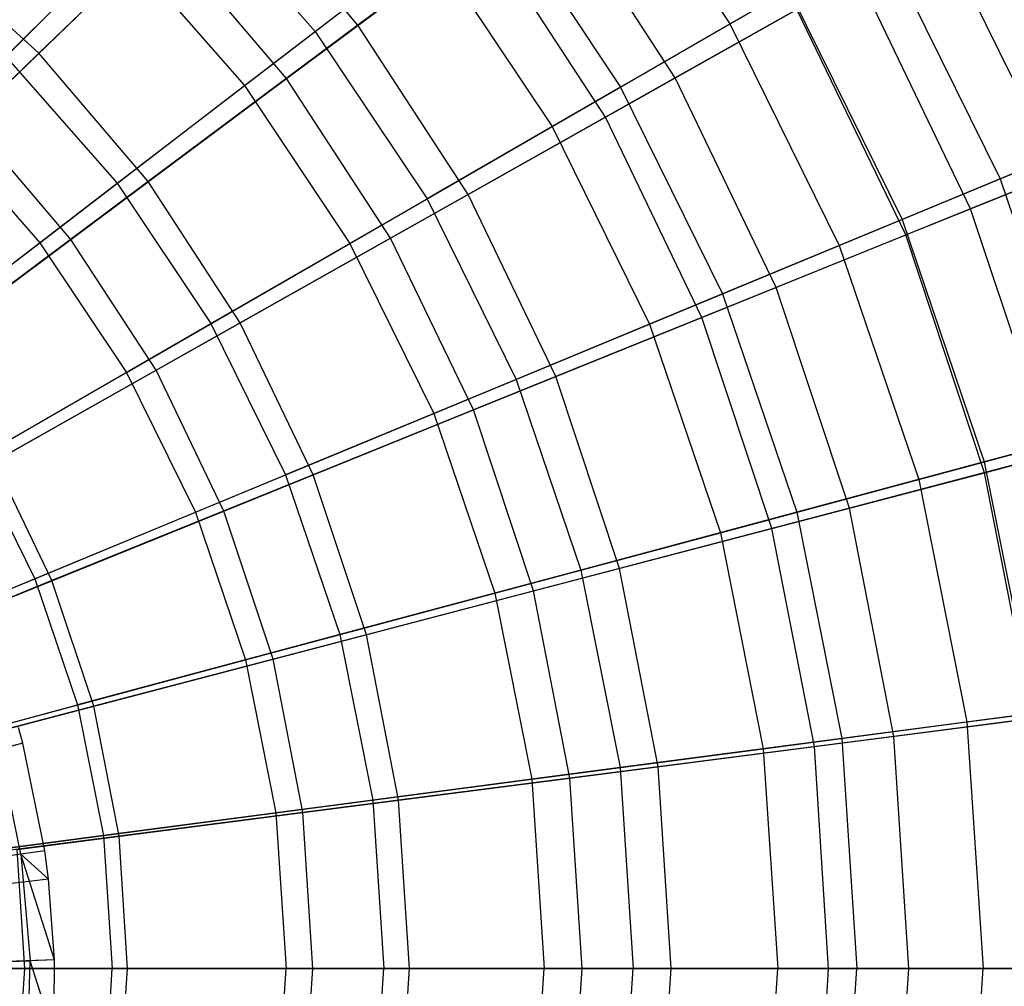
# Model space of a CAD drawing. Extents: x 0.2 to 40.1, y -6.7 to 6.7.
# Tile 289 of 516: x 25.1 to 26, y -3.4 to -2.5. Entities that reach past the tile are written whole.
import ezdxf

# ---------------------------------------------------------------- set-up
doc = ezdxf.new("R2010")
doc.units = 0
doc.header["$MEASUREMENT"] = 0
doc.layers.get('0').update_dxf_attribs({"color": 13, "linetype": 'CONTINUOUS'})

# ---------------------------------------------------------------- blocks, each defined once
blk = doc.blocks.new('SNOWBALL_XIV_PM3_STL')
at = {"color": 0}
for p, q in [((25.61366, -2.34614, 8.49118), (25.74021, -2.53553, 8.49118)), ((25.61366, -2.34614, 8.49118), (25.74021, -2.53553, 8.49118)), ((25.27656, -2.39475, 11.7578), (25.10324, -2.5626, 11.92325)), ((25.27656, -2.39475, 11.7578), (25.10324, -2.5626, 11.92325)), ((25.39733, -2.53661, 11.7578), (25.27656, -2.39475, 11.7578)), ((25.39733, -2.53661, 11.7578), (25.27656, -2.39475, 11.7578)), ((25.07287, -2.56548, 11.81879), (25.23546, -2.40289, 11.64174)), ((25.07287, -2.56548, 11.81879), (25.23546, -2.40289, 11.64174)), ((25.23546, -2.40289, 11.64174), (25.35784, -2.54244, 11.64174)), ((25.23546, -2.40289, 11.64174), (25.35784, -2.54244, 11.64174)), ((25.57283, -2.40563, 11.5638), (25.39733, -2.53661, 11.7578)), ((25.57283, -2.40563, 11.5638), (25.39733, -2.53661, 11.7578)), ((25.68977, -2.58529, 11.5638), (25.57283, -2.40563, 11.5638)), ((25.68977, -2.58529, 11.5638), (25.57283, -2.40563, 11.5638)), ((25.35784, -2.54244, 11.64174), (25.52132, -2.41699, 11.43739)), ((25.35784, -2.54244, 11.64174), (25.52132, -2.41699, 11.43739)), ((25.52132, -2.41699, 11.43739), (25.63941, -2.59373, 11.43739)), ((25.52132, -2.41699, 11.43739), (25.63941, -2.59373, 11.43739)), ((25.92353, -2.42969, 10.95997), (26.03652, -2.65882, 10.95997)), ((25.92353, -2.42969, 10.95997), (26.03652, -2.65882, 10.95997)), ((25.33155, -2.58571, 7.97302), (25.51362, -2.44982, 8.15734)), ((25.33155, -2.58571, 7.97302), (25.51362, -2.44982, 8.15734)), ((25.6254, -2.62155, 8.15734), (25.51362, -2.44982, 8.15734)), ((25.6254, -2.62155, 8.15734), (25.51362, -2.44982, 8.15734)), ((25.10324, -2.5626, 11.92325), (24.9882, -2.45814, 11.92325)), ((25.10324, -2.5626, 11.92325), (24.9882, -2.45814, 11.92325)), ((25.03928, -2.62454, 7.81819), (25.2176, -2.45185, 7.97302)), ((25.03928, -2.62454, 7.81819), (25.2176, -2.45185, 7.97302)), ((25.33155, -2.58571, 7.97302), (25.2176, -2.45185, 7.97302)), ((25.33155, -2.58571, 7.97302), (25.2176, -2.45185, 7.97302)), ((25.74021, -2.53553, 8.49118), (25.87912, -2.45533, 8.73303)), ((25.74021, -2.53553, 8.49118), (25.87912, -2.45533, 8.73303)), ((25.87912, -2.45533, 8.73303), (25.98914, -2.67844, 8.73303)), ((25.87912, -2.45533, 8.73303), (25.98914, -2.67844, 8.73303)), ((25.00923, -2.62912, 7.91029), (25.17741, -2.46094, 8.07657)), ((25.00923, -2.62912, 7.91029), (25.17741, -2.46094, 8.07657)), ((25.17741, -2.46094, 8.07657), (25.29271, -2.59241, 8.07657)), ((25.17741, -2.46094, 8.07657), (25.29271, -2.59241, 8.07657)), ((25.29271, -2.59241, 8.07657), (25.46348, -2.46138, 8.27121)), ((25.29271, -2.59241, 8.07657), (25.46348, -2.46138, 8.27121)), ((25.46348, -2.46138, 8.27121), (25.57627, -2.63018, 8.27121)), ((25.46348, -2.46138, 8.27121), (25.57627, -2.63018, 8.27121)), ((25.85822, -2.49042, 11.34422), (25.68977, -2.58529, 11.5638)), ((25.85822, -2.49042, 11.34422), (25.68977, -2.58529, 11.5638)), ((25.96198, -2.70588, 11.34422), (25.85822, -2.49042, 11.34422)), ((25.96198, -2.70588, 11.34422), (25.85822, -2.49042, 11.34422)), ((25.79441, -2.50424, 11.20895), (25.63941, -2.59373, 11.43739)), ((25.79441, -2.50424, 11.20895), (25.63941, -2.59373, 11.43739)), ((25.79441, -2.50424, 11.20895), (25.89877, -2.71587, 11.20895)), ((25.79441, -2.50424, 11.20895), (25.89877, -2.71587, 11.20895)), ((25.6254, -2.62155, 8.15734), (25.80198, -2.5221, 8.36834)), ((25.6254, -2.62155, 8.15734), (25.80198, -2.5221, 8.36834)), ((25.90215, -2.7301, 8.36834), (25.80198, -2.5221, 8.36834)), ((25.90215, -2.7301, 8.36834), (25.80198, -2.5221, 8.36834)), ((25.39733, -2.53661, 11.7578), (25.20396, -2.68092, 11.92325)), ((25.39733, -2.53661, 11.7578), (25.20396, -2.68092, 11.92325)), ((25.49897, -2.69275, 11.7578), (25.39733, -2.53661, 11.7578)), ((25.49897, -2.69275, 11.7578), (25.39733, -2.53661, 11.7578)), ((25.57627, -2.63018, 8.27121), (25.74021, -2.53553, 8.49118)), ((25.57627, -2.63018, 8.27121), (25.74021, -2.53553, 8.49118)), ((25.74021, -2.53553, 8.49118), (25.84096, -2.73982, 8.49118)), ((25.74021, -2.53553, 8.49118), (25.84096, -2.73982, 8.49118)), ((25.17542, -2.68241, 11.81879), (25.35784, -2.54244, 11.64174)), ((25.17542, -2.68241, 11.81879), (25.35784, -2.54244, 11.64174)), ((25.35784, -2.54244, 11.64174), (25.46095, -2.69676, 11.64174)), ((25.35784, -2.54244, 11.64174), (25.46095, -2.69676, 11.64174)), ((25.10324, -2.5626, 11.92325), (24.91655, -2.7434, 12.05759)), ((25.10324, -2.5626, 11.92325), (24.91655, -2.7434, 12.05759)), ((25.07287, -2.56548, 11.81879), (25.17542, -2.68241, 11.81879)), ((25.07287, -2.56548, 11.81879), (25.17542, -2.68241, 11.81879)), ((25.20396, -2.68092, 11.92325), (25.10324, -2.5626, 11.92325)), ((25.20396, -2.68092, 11.92325), (25.10324, -2.5626, 11.92325)), ((25.13261, -2.73418, 7.81819), (25.33155, -2.58571, 7.97302)), ((25.13261, -2.73418, 7.81819), (25.33155, -2.58571, 7.97302)), ((25.42745, -2.73303, 7.97302), (25.33155, -2.58571, 7.97302)), ((25.42745, -2.73303, 7.97302), (25.33155, -2.58571, 7.97302)), ((25.68977, -2.58529, 11.5638), (25.49897, -2.69275, 11.7578)), ((25.68977, -2.58529, 11.5638), (25.49897, -2.69275, 11.7578)), ((25.78278, -2.77843, 11.5638), (25.68977, -2.58529, 11.5638)), ((25.78278, -2.77843, 11.5638), (25.68977, -2.58529, 11.5638)), ((25.10402, -2.7372, 7.91029), (25.29271, -2.59241, 8.07657)), ((25.10402, -2.7372, 7.91029), (25.29271, -2.59241, 8.07657)), ((25.29271, -2.59241, 8.07657), (25.38986, -2.73781, 8.07657)), ((25.29271, -2.59241, 8.07657), (25.38986, -2.73781, 8.07657)), ((25.63941, -2.59373, 11.43739), (25.46095, -2.69676, 11.64174)), ((25.63941, -2.59373, 11.43739), (25.46095, -2.69676, 11.64174)), ((25.63941, -2.59373, 11.43739), (25.73342, -2.78436, 11.43739)), ((25.63941, -2.59373, 11.43739), (25.73342, -2.78436, 11.43739)), ((25.42745, -2.73303, 7.97302), (25.6254, -2.62155, 8.15734)), ((25.42745, -2.73303, 7.97302), (25.6254, -2.62155, 8.15734)), ((25.7143, -2.80616, 8.15734), (25.6254, -2.62155, 8.15734)), ((25.7143, -2.80616, 8.15734), (25.6254, -2.62155, 8.15734)), ((25.00923, -2.62912, 7.91029), (25.10402, -2.7372, 7.91029)), ((25.00923, -2.62912, 7.91029), (25.10402, -2.7372, 7.91029)), ((25.13261, -2.73418, 7.81819), (25.03928, -2.62454, 7.81819)), ((25.13261, -2.73418, 7.81819), (25.03928, -2.62454, 7.81819)), ((25.38986, -2.73781, 8.07657), (25.57627, -2.63018, 8.27121)), ((25.38986, -2.73781, 8.07657), (25.57627, -2.63018, 8.27121)), ((25.57627, -2.63018, 8.27121), (25.66607, -2.81227, 8.27121)), ((25.57627, -2.63018, 8.27121), (25.66607, -2.81227, 8.27121)), ((25.98914, -2.67844, 8.73303), (26.10831, -2.62908, 8.99299)), ((25.98914, -2.67844, 8.73303), (26.10831, -2.62908, 8.99299)), ((26.11464, -2.64408, 11.10242), (25.96198, -2.70588, 11.34422)), ((26.11464, -2.64408, 11.10242), (25.96198, -2.70588, 11.34422)), ((26.03652, -2.65882, 10.95997), (25.89877, -2.71587, 11.20895)), ((26.03652, -2.65882, 10.95997), (25.89877, -2.71587, 11.20895)), ((25.90215, -2.7301, 8.36834), (26.06439, -2.66442, 8.60276)), ((25.90215, -2.7301, 8.36834), (26.06439, -2.66442, 8.60276)), ((24.97691, -2.83474, 11.96579), (25.17542, -2.68241, 11.81879)), ((24.97691, -2.83474, 11.96579), (25.17542, -2.68241, 11.81879)), ((25.20396, -2.68092, 11.92325), (24.99569, -2.83636, 12.05759)), ((25.20396, -2.68092, 11.92325), (24.99569, -2.83636, 12.05759)), ((25.17542, -2.68241, 11.81879), (25.26182, -2.81173, 11.81879)), ((25.17542, -2.68241, 11.81879), (25.26182, -2.81173, 11.81879)), ((25.28873, -2.81115, 11.92325), (25.20396, -2.68092, 11.92325)), ((25.28873, -2.81115, 11.92325), (25.20396, -2.68092, 11.92325)), ((25.84096, -2.73982, 8.49118), (25.98914, -2.67844, 8.73303)), ((25.84096, -2.73982, 8.49118), (25.98914, -2.67844, 8.73303)), ((25.98914, -2.67844, 8.73303), (26.06911, -2.914, 8.73303)), ((25.98914, -2.67844, 8.73303), (26.06911, -2.914, 8.73303)), ((25.49897, -2.69275, 11.7578), (25.28873, -2.81115, 11.92325)), ((25.49897, -2.69275, 11.7578), (25.28873, -2.81115, 11.92325)), ((25.5798, -2.86061, 11.7578), (25.49897, -2.69275, 11.7578)), ((25.5798, -2.86061, 11.7578), (25.49897, -2.69275, 11.7578)), ((25.26182, -2.81173, 11.81879), (25.46095, -2.69676, 11.64174)), ((25.26182, -2.81173, 11.81879), (25.46095, -2.69676, 11.64174)), ((25.46095, -2.69676, 11.64174), (25.54304, -2.86322, 11.64174)), ((25.46095, -2.69676, 11.64174), (25.54304, -2.86322, 11.64174)), ((25.96198, -2.70588, 11.34422), (25.78278, -2.77843, 11.5638)), ((25.96198, -2.70588, 11.34422), (25.78278, -2.77843, 11.5638)), ((26.03733, -2.93284, 11.34422), (25.96198, -2.70588, 11.34422)), ((26.03733, -2.93284, 11.34422), (25.96198, -2.70588, 11.34422)), ((25.89877, -2.71587, 11.20895), (25.73342, -2.78436, 11.43739)), ((25.89877, -2.71587, 11.20895), (25.73342, -2.78436, 11.43739)), ((25.89877, -2.71587, 11.20895), (25.97462, -2.93932, 11.20895)), ((25.89877, -2.71587, 11.20895), (25.97462, -2.93932, 11.20895)), ((25.7143, -2.80616, 8.15734), (25.90215, -2.7301, 8.36834)), ((25.7143, -2.80616, 8.15734), (25.90215, -2.7301, 8.36834)), ((25.9749, -2.94921, 8.36834), (25.90215, -2.7301, 8.36834)), ((25.9749, -2.94921, 8.36834), (25.90215, -2.7301, 8.36834)), ((24.90035, -2.89348, 7.77496), (25.10402, -2.7372, 7.91029)), ((24.90035, -2.89348, 7.77496), (25.10402, -2.7372, 7.91029)), ((24.91986, -2.89295, 7.69523), (25.13261, -2.73418, 7.81819)), ((24.91986, -2.89295, 7.69523), (25.13261, -2.73418, 7.81819)), ((25.10402, -2.7372, 7.91029), (25.18388, -2.85673, 7.91029)), ((25.10402, -2.7372, 7.91029), (25.18388, -2.85673, 7.91029)), ((25.21116, -2.85484, 7.81819), (25.13261, -2.73418, 7.81819)), ((25.21116, -2.85484, 7.81819), (25.13261, -2.73418, 7.81819)), ((25.18388, -2.85673, 7.91029), (25.38986, -2.73781, 8.07657)), ((25.18388, -2.85673, 7.91029), (25.38986, -2.73781, 8.07657)), ((25.21116, -2.85484, 7.81819), (25.42745, -2.73303, 7.97302)), ((25.21116, -2.85484, 7.81819), (25.42745, -2.73303, 7.97302)), ((25.38986, -2.73781, 8.07657), (25.4672, -2.89464, 8.07657)), ((25.38986, -2.73781, 8.07657), (25.4672, -2.89464, 8.07657)), ((25.50372, -2.89141, 7.97302), (25.42745, -2.73303, 7.97302)), ((25.50372, -2.89141, 7.97302), (25.42745, -2.73303, 7.97302)), ((25.66607, -2.81227, 8.27121), (25.84096, -2.73982, 8.49118)), ((25.66607, -2.81227, 8.27121), (25.84096, -2.73982, 8.49118)), ((25.84096, -2.73982, 8.49118), (25.91418, -2.95552, 8.49118)), ((25.84096, -2.73982, 8.49118), (25.91418, -2.95552, 8.49118)), ((25.73342, -2.78436, 11.43739), (25.54304, -2.86322, 11.64174)), ((25.73342, -2.78436, 11.43739), (25.54304, -2.86322, 11.64174)), ((25.78278, -2.77843, 11.5638), (25.5798, -2.86061, 11.7578)), ((25.78278, -2.77843, 11.5638), (25.5798, -2.86061, 11.7578)), ((25.73342, -2.78436, 11.43739), (25.80175, -2.98564, 11.43739)), ((25.73342, -2.78436, 11.43739), (25.80175, -2.98564, 11.43739)), ((25.85033, -2.98188, 11.5638), (25.78278, -2.77843, 11.5638)), ((25.85033, -2.98188, 11.5638), (25.78278, -2.77843, 11.5638)), ((25.04513, -2.93684, 11.96579), (25.26182, -2.81173, 11.81879)), ((25.04513, -2.93684, 11.96579), (25.26182, -2.81173, 11.81879)), ((25.28873, -2.81115, 11.92325), (25.06229, -2.93868, 12.05759)), ((25.28873, -2.81115, 11.92325), (25.06229, -2.93868, 12.05759)), ((25.26182, -2.81173, 11.81879), (25.33061, -2.95121, 11.81879)), ((25.26182, -2.81173, 11.81879), (25.33061, -2.95121, 11.81879)), ((25.35615, -2.95115, 11.92325), (25.28873, -2.81115, 11.92325)), ((25.35615, -2.95115, 11.92325), (25.28873, -2.81115, 11.92325)), ((25.4672, -2.89464, 8.07657), (25.66607, -2.81227, 8.27121)), ((25.4672, -2.89464, 8.07657), (25.66607, -2.81227, 8.27121)), ((25.50372, -2.89141, 7.97302), (25.7143, -2.80616, 8.15734)), ((25.50372, -2.89141, 7.97302), (25.7143, -2.80616, 8.15734)), ((25.66607, -2.81227, 8.27121), (25.73133, -3.00451, 8.27121)), ((25.66607, -2.81227, 8.27121), (25.73133, -3.00451, 8.27121)), ((25.77887, -3.00062, 8.15734), (25.7143, -2.80616, 8.15734)), ((25.77887, -3.00062, 8.15734), (25.7143, -2.80616, 8.15734)), ((24.96156, -2.98509, 7.77496), (25.18388, -2.85673, 7.91029)), ((24.96156, -2.98509, 7.77496), (25.18388, -2.85673, 7.91029)), ((24.97985, -2.98511, 7.69523), (25.21116, -2.85484, 7.81819)), ((24.97985, -2.98511, 7.69523), (25.21116, -2.85484, 7.81819)), ((25.18388, -2.85673, 7.91029), (25.24746, -2.98566, 7.91029)), ((25.18388, -2.85673, 7.91029), (25.24746, -2.98566, 7.91029)), ((25.27363, -2.98457, 7.81819), (25.21116, -2.85484, 7.81819)), ((25.27363, -2.98457, 7.81819), (25.21116, -2.85484, 7.81819)), ((25.54304, -2.86322, 11.64174), (25.33061, -2.95121, 11.81879)), ((25.54304, -2.86322, 11.64174), (25.33061, -2.95121, 11.81879)), ((25.5798, -2.86061, 11.7578), (25.35615, -2.95115, 11.92325)), ((25.5798, -2.86061, 11.7578), (25.35615, -2.95115, 11.92325)), ((25.54304, -2.86322, 11.64174), (25.6027, -3.03898, 11.64174)), ((25.54304, -2.86322, 11.64174), (25.6027, -3.03898, 11.64174)), ((25.63851, -3.03742, 11.7578), (25.5798, -2.86061, 11.7578)), ((25.63851, -3.03742, 11.7578), (25.5798, -2.86061, 11.7578)), ((25.24746, -2.98566, 7.91029), (25.4672, -2.89464, 8.07657)), ((25.24746, -2.98566, 7.91029), (25.4672, -2.89464, 8.07657)), ((25.27363, -2.98457, 7.81819), (25.50372, -2.89141, 7.97302)), ((25.27363, -2.98457, 7.81819), (25.50372, -2.89141, 7.97302)), ((25.4672, -2.89464, 8.07657), (25.52341, -3.06022, 8.07657)), ((25.4672, -2.89464, 8.07657), (25.52341, -3.06022, 8.07657)), ((25.55911, -3.05825, 7.97302), (25.50372, -2.89141, 7.97302)), ((25.55911, -3.05825, 7.97302), (25.50372, -2.89141, 7.97302)), ((26.11864, -2.90073, 10.95997), (25.97462, -2.93932, 11.20895)), ((26.11864, -2.90073, 10.95997), (25.97462, -2.93932, 11.20895)), ((25.9749, -2.94921, 8.36834), (26.1442, -2.90482, 8.60276)), ((25.9749, -2.94921, 8.36834), (26.1442, -2.90482, 8.60276)), ((25.91418, -2.95552, 8.49118), (26.06911, -2.914, 8.73303)), ((25.91418, -2.95552, 8.49118), (26.06911, -2.914, 8.73303)), ((25.04513, -2.93684, 11.96579), (25.09944, -3.04697, 11.96579)), ((25.04513, -2.93684, 11.96579), (25.09944, -3.04697, 11.96579)), ((25.11526, -3.04868, 12.05759), (25.06229, -2.93868, 12.05759)), ((25.11526, -3.04868, 12.05759), (25.06229, -2.93868, 12.05759)), ((25.97462, -2.93932, 11.20895), (25.80175, -2.98564, 11.43739)), ((25.97462, -2.93932, 11.20895), (25.80175, -2.98564, 11.43739)), ((26.03733, -2.93284, 11.34422), (25.85033, -2.98188, 11.5638)), ((26.03733, -2.93284, 11.34422), (25.85033, -2.98188, 11.5638)), ((25.97462, -2.93932, 11.20895), (26.02066, -3.17075, 11.20895)), ((25.97462, -2.93932, 11.20895), (26.02066, -3.17075, 11.20895)), ((25.77887, -3.00062, 8.15734), (25.9749, -2.94921, 8.36834)), ((25.77887, -3.00062, 8.15734), (25.9749, -2.94921, 8.36834)), ((26.01903, -3.17582, 8.36834), (25.9749, -2.94921, 8.36834)), ((26.01903, -3.17582, 8.36834), (25.9749, -2.94921, 8.36834)), ((25.09944, -3.04697, 11.96579), (25.33061, -2.95121, 11.81879)), ((25.09944, -3.04697, 11.96579), (25.33061, -2.95121, 11.81879)), ((25.35615, -2.95115, 11.92325), (25.11526, -3.04868, 12.05759)), ((25.35615, -2.95115, 11.92325), (25.11526, -3.04868, 12.05759)), ((25.33061, -2.95121, 11.81879), (25.3806, -3.09849, 11.81879)), ((25.33061, -2.95121, 11.81879), (25.3806, -3.09849, 11.81879)), ((25.40512, -3.09863, 11.92325), (25.35615, -2.95115, 11.92325)), ((25.40512, -3.09863, 11.92325), (25.35615, -2.95115, 11.92325)), ((25.73133, -3.00451, 8.27121), (25.91418, -2.95552, 8.49118)), ((25.73133, -3.00451, 8.27121), (25.91418, -2.95552, 8.49118)), ((25.91418, -2.95552, 8.49118), (25.95861, -3.17892, 8.49118)), ((25.91418, -2.95552, 8.49118), (25.95861, -3.17892, 8.49118)), ((25.01028, -3.0839, 7.77496), (25.24746, -2.98566, 7.91029)), ((25.01028, -3.0839, 7.77496), (25.24746, -2.98566, 7.91029)), ((25.02756, -3.08419, 7.69523), (25.27363, -2.98457, 7.81819)), ((25.02756, -3.08419, 7.69523), (25.27363, -2.98457, 7.81819)), ((25.24746, -2.98566, 7.91029), (25.29367, -3.12178, 7.91029)), ((25.24746, -2.98566, 7.91029), (25.29367, -3.12178, 7.91029)), ((25.319, -3.12121, 7.81819), (25.27363, -2.98457, 7.81819)), ((25.319, -3.12121, 7.81819), (25.27363, -2.98457, 7.81819)), ((25.80175, -2.98564, 11.43739), (25.6027, -3.03898, 11.64174)), ((25.80175, -2.98564, 11.43739), (25.6027, -3.03898, 11.64174)), ((25.85033, -2.98188, 11.5638), (25.63851, -3.03742, 11.7578)), ((25.85033, -2.98188, 11.5638), (25.63851, -3.03742, 11.7578)), ((25.80175, -2.98564, 11.43739), (25.84322, -3.19412, 11.43739)), ((25.80175, -2.98564, 11.43739), (25.84322, -3.19412, 11.43739)), ((25.89131, -3.19229, 11.5638), (25.85033, -2.98188, 11.5638)), ((25.89131, -3.19229, 11.5638), (25.85033, -2.98188, 11.5638)), ((25.55911, -3.05825, 7.97302), (25.77887, -3.00062, 8.15734)), ((25.55911, -3.05825, 7.97302), (25.77887, -3.00062, 8.15734)), ((25.81804, -3.20174, 8.15734), (25.77887, -3.00062, 8.15734)), ((25.81804, -3.20174, 8.15734), (25.77887, -3.00062, 8.15734)), ((25.52341, -3.06022, 8.07657), (25.73133, -3.00451, 8.27121)), ((25.52341, -3.06022, 8.07657), (25.73133, -3.00451, 8.27121)), ((25.73133, -3.00451, 8.27121), (25.77093, -3.20363, 8.27121)), ((25.73133, -3.00451, 8.27121), (25.77093, -3.20363, 8.27121)), ((25.6027, -3.03898, 11.64174), (25.3806, -3.09849, 11.81879)), ((25.6027, -3.03898, 11.64174), (25.3806, -3.09849, 11.81879)), ((25.63851, -3.03742, 11.7578), (25.40512, -3.09863, 11.92325)), ((25.63851, -3.03742, 11.7578), (25.40512, -3.09863, 11.92325)), ((25.6027, -3.03898, 11.64174), (25.63891, -3.22101, 11.64174)), ((25.6027, -3.03898, 11.64174), (25.63891, -3.22101, 11.64174)), ((25.67412, -3.22029, 11.7578), (25.63851, -3.03742, 11.7578)), ((25.67412, -3.22029, 11.7578), (25.63851, -3.03742, 11.7578)), ((24.85314, -3.14899, 12.08045), (25.09944, -3.04697, 11.96579)), ((24.85314, -3.14899, 12.08045), (25.09944, -3.04697, 11.96579)), ((25.11526, -3.04868, 12.05759), (24.86082, -3.15169, 12.15879)), ((25.11526, -3.04868, 12.05759), (24.86082, -3.15169, 12.15879)), ((25.09944, -3.04697, 11.96579), (25.13891, -3.16325, 11.96579)), ((25.09944, -3.04697, 11.96579), (25.13891, -3.16325, 11.96579)), ((25.15373, -3.16455, 12.05759), (25.11526, -3.04868, 12.05759)), ((25.15373, -3.16455, 12.05759), (25.11526, -3.04868, 12.05759)), ((25.319, -3.12121, 7.81819), (25.55911, -3.05825, 7.97302)), ((25.319, -3.12121, 7.81819), (25.55911, -3.05825, 7.97302)), ((25.59271, -3.23079, 7.97302), (25.55911, -3.05825, 7.97302)), ((25.59271, -3.23079, 7.97302), (25.55911, -3.05825, 7.97302)), ((25.29367, -3.12178, 7.91029), (25.52341, -3.06022, 8.07657)), ((25.29367, -3.12178, 7.91029), (25.52341, -3.06022, 8.07657)), ((25.52341, -3.06022, 8.07657), (25.55752, -3.23173, 8.07657)), ((25.52341, -3.06022, 8.07657), (25.55752, -3.23173, 8.07657)), ((25.3806, -3.09849, 11.81879), (25.13891, -3.16325, 11.96579)), ((25.3806, -3.09849, 11.81879), (25.13891, -3.16325, 11.96579)), ((25.40512, -3.09863, 11.92325), (25.15373, -3.16455, 12.05759)), ((25.40512, -3.09863, 11.92325), (25.15373, -3.16455, 12.05759)), ((25.3806, -3.09849, 11.81879), (25.41094, -3.25102, 11.81879)), ((25.3806, -3.09849, 11.81879), (25.41094, -3.25102, 11.81879)), ((25.43482, -3.25115, 11.92325), (25.40512, -3.09863, 11.92325)), ((25.43482, -3.25115, 11.92325), (25.40512, -3.09863, 11.92325)), ((25.0457, -3.18823, 7.77496), (25.29367, -3.12178, 7.91029)), ((25.0457, -3.18823, 7.77496), (25.29367, -3.12178, 7.91029)), ((25.06221, -3.18855, 7.69523), (25.319, -3.12121, 7.81819)), ((25.06221, -3.18855, 7.69523), (25.319, -3.12121, 7.81819)), ((25.29367, -3.12178, 7.91029), (25.32172, -3.26277, 7.91029)), ((25.29367, -3.12178, 7.91029), (25.32172, -3.26277, 7.91029)), ((25.34652, -3.26254, 7.81819), (25.319, -3.12121, 7.81819)), ((25.34652, -3.26254, 7.81819), (25.319, -3.12121, 7.81819)), ((25.95861, -3.17892, 8.49118), (26.11764, -3.15799, 8.73303)), ((25.95861, -3.17892, 8.49118), (26.11764, -3.15799, 8.73303)), ((24.8814, -3.23225, 12.08045), (25.13891, -3.16325, 11.96579)), ((24.8814, -3.23225, 12.08045), (25.13891, -3.16325, 11.96579)), ((25.15373, -3.16455, 12.05759), (24.88821, -3.23417, 12.15879)), ((25.15373, -3.16455, 12.05759), (24.88821, -3.23417, 12.15879)), ((25.13891, -3.16325, 11.96579), (25.16287, -3.28369, 11.96579)), ((25.13891, -3.16325, 11.96579), (25.16287, -3.28369, 11.96579)), ((25.17707, -3.28438, 12.05759), (25.15373, -3.16455, 12.05759)), ((25.17707, -3.28438, 12.05759), (25.15373, -3.16455, 12.05759)), ((25.81804, -3.20174, 8.15734), (26.01903, -3.17582, 8.36834)), ((25.81804, -3.20174, 8.15734), (26.01903, -3.17582, 8.36834)), ((26.02066, -3.17075, 11.20895), (25.84322, -3.19412, 11.43739)), ((26.02066, -3.17075, 11.20895), (25.84322, -3.19412, 11.43739)), ((26.08305, -3.16757, 11.34422), (25.89131, -3.19229, 11.5638)), ((26.08305, -3.16757, 11.34422), (25.89131, -3.19229, 11.5638)), ((25.08848, -3.19855, 12.11242), (25.08454, -3.18416, 12.11242)), ((25.08848, -3.19855, 12.11242), (25.08454, -3.18416, 12.11242)), ((25.77093, -3.20363, 8.27121), (25.95861, -3.17892, 8.49118)), ((25.77093, -3.20363, 8.27121), (25.95861, -3.17892, 8.49118)), ((25.95861, -3.17892, 8.49118), (25.97351, -3.40622, 8.49118)), ((25.95861, -3.17892, 8.49118), (25.97351, -3.40622, 8.49118)), ((25.84322, -3.19412, 11.43739), (25.63891, -3.22101, 11.64174)), ((25.84322, -3.19412, 11.43739), (25.63891, -3.22101, 11.64174)), ((25.89131, -3.19229, 11.5638), (25.67412, -3.22029, 11.7578)), ((25.89131, -3.19229, 11.5638), (25.67412, -3.22029, 11.7578)), ((25.84322, -3.19412, 11.43739), (25.85712, -3.40622, 11.43739)), ((25.84322, -3.19412, 11.43739), (25.85712, -3.40622, 11.43739)), ((25.90505, -3.40622, 11.5638), (25.89131, -3.19229, 11.5638)), ((25.90505, -3.40622, 11.5638), (25.89131, -3.19229, 11.5638)), ((25.08848, -3.19855, 12.11242), (24.40531, -3.37936, 12.32895)), ((25.08848, -3.19855, 12.11242), (24.40531, -3.37936, 12.32895)), ((25.08848, -3.19855, 12.11242), (25.06674, -3.2043, 12.1229)), ((25.08848, -3.19855, 12.11242), (25.06674, -3.2043, 12.1229)), ((25.10873, -3.29765, 12.11242), (25.08848, -3.19855, 12.11242)), ((25.10873, -3.29765, 12.11242), (25.08848, -3.19855, 12.11242)), ((25.55752, -3.23173, 8.07657), (25.77093, -3.20363, 8.27121)), ((25.55752, -3.23173, 8.07657), (25.77093, -3.20363, 8.27121)), ((25.59271, -3.23079, 7.97302), (25.81804, -3.20174, 8.15734)), ((25.59271, -3.23079, 7.97302), (25.81804, -3.20174, 8.15734)), ((25.77093, -3.20363, 8.27121), (25.78421, -3.40622, 8.27121)), ((25.77093, -3.20363, 8.27121), (25.78421, -3.40622, 8.27121)), ((25.83116, -3.40622, 8.15734), (25.81804, -3.20174, 8.15734)), ((25.83116, -3.40622, 8.15734), (25.81804, -3.20174, 8.15734)), ((25.08648, -3.30088, 12.1229), (25.06674, -3.2043, 12.1229)), ((25.08648, -3.30088, 12.1229), (25.06674, -3.2043, 12.1229)), ((25.63891, -3.22101, 11.64174), (25.41094, -3.25102, 11.81879)), ((25.63891, -3.22101, 11.64174), (25.41094, -3.25102, 11.81879)), ((25.67412, -3.22029, 11.7578), (25.43482, -3.25115, 11.92325)), ((25.67412, -3.22029, 11.7578), (25.43482, -3.25115, 11.92325)), ((25.63891, -3.22101, 11.64174), (25.65105, -3.40622, 11.64174)), ((25.63891, -3.22101, 11.64174), (25.65105, -3.40622, 11.64174)), ((25.68606, -3.40622, 11.7578), (25.67412, -3.22029, 11.7578)), ((25.68606, -3.40622, 11.7578), (25.67412, -3.22029, 11.7578)), ((25.34652, -3.26254, 7.81819), (25.59271, -3.23079, 7.97302)), ((25.34652, -3.26254, 7.81819), (25.59271, -3.23079, 7.97302)), ((25.60398, -3.40622, 7.97302), (25.59271, -3.23079, 7.97302)), ((25.60398, -3.40622, 7.97302), (25.59271, -3.23079, 7.97302)), ((25.32172, -3.26277, 7.91029), (25.55752, -3.23173, 8.07657)), ((25.32172, -3.26277, 7.91029), (25.55752, -3.23173, 8.07657)), ((25.55752, -3.23173, 8.07657), (25.56896, -3.40622, 8.07657)), ((25.55752, -3.23173, 8.07657), (25.56896, -3.40622, 8.07657)), ((25.41094, -3.25102, 11.81879), (25.16287, -3.28369, 11.96579)), ((25.41094, -3.25102, 11.81879), (25.16287, -3.28369, 11.96579)), ((25.43482, -3.25115, 11.92325), (25.17707, -3.28438, 12.05759)), ((25.43482, -3.25115, 11.92325), (25.17707, -3.28438, 12.05759)), ((25.41094, -3.25102, 11.81879), (25.42112, -3.40622, 11.81879)), ((25.41094, -3.25102, 11.81879), (25.42112, -3.40622, 11.81879)), ((25.44478, -3.40622, 11.92325), (25.43482, -3.25115, 11.92325)), ((25.44478, -3.40622, 11.92325), (25.43482, -3.25115, 11.92325)), ((25.06719, -3.29628, 7.77496), (25.32172, -3.26277, 7.91029)), ((25.06719, -3.29628, 7.77496), (25.32172, -3.26277, 7.91029)), ((25.08323, -3.29648, 7.69523), (25.34652, -3.26254, 7.81819)), ((25.08323, -3.29648, 7.69523), (25.34652, -3.26254, 7.81819)), ((25.32172, -3.26277, 7.91029), (25.33112, -3.40622, 7.91029)), ((25.32172, -3.26277, 7.91029), (25.33112, -3.40622, 7.91029)), ((25.35574, -3.40622, 7.81819), (25.34652, -3.26254, 7.81819)), ((25.35574, -3.40622, 7.81819), (25.34652, -3.26254, 7.81819)), ((25.16287, -3.28369, 11.96579), (24.89855, -3.31848, 12.08045)), ((25.16287, -3.28369, 11.96579), (24.89855, -3.31848, 12.08045)), ((25.17707, -3.28438, 12.05759), (24.90482, -3.31948, 12.15879)), ((25.17707, -3.28438, 12.05759), (24.90482, -3.31948, 12.15879)), ((25.16287, -3.28369, 11.96579), (25.1709, -3.40622, 11.96579)), ((25.16287, -3.28369, 11.96579), (25.1709, -3.40622, 11.96579)), ((25.18489, -3.40622, 12.05759), (25.17707, -3.28438, 12.05759)), ((25.18489, -3.40622, 12.05759), (25.17707, -3.28438, 12.05759)), ((25.10873, -3.29765, 12.11242), (24.4094, -3.3994, 12.32895)), ((25.10873, -3.29765, 12.11242), (24.4094, -3.3994, 12.32895)), ((25.08648, -3.30088, 12.1229), (24.96176, -3.31903, 12.17698)), ((25.08648, -3.30088, 12.1229), (24.96176, -3.31903, 12.17698)), ((25.09028, -3.40622, 7.69523), (25.08323, -3.29648, 7.69523)), ((25.09028, -3.40622, 7.69523), (25.08323, -3.29648, 7.69523)), ((25.10873, -3.29765, 12.11242), (25.08648, -3.30088, 12.1229)), ((25.10873, -3.29765, 12.11242), (25.08648, -3.30088, 12.1229)), ((25.08648, -3.30088, 12.1229), (25.09509, -3.39908, 12.1229)), ((25.11756, -3.3984, 12.11242), (25.08648, -3.30088, 12.1229)), ((25.08648, -3.30088, 12.1229), (25.09509, -3.39908, 12.1229)), ((25.11217, -3.32402, 12.11242), (25.08648, -3.30088, 12.1229)), ((25.11756, -3.3984, 12.11242), (25.08648, -3.30088, 12.1229)), ((25.11217, -3.32402, 12.11242), (25.08648, -3.30088, 12.1229)), ((25.11217, -3.32402, 12.11242), (25.10873, -3.29765, 12.11242)), ((25.11217, -3.32402, 12.11242), (25.10873, -3.29765, 12.11242)), ((25.11217, -3.32402, 12.11242), (24.4101, -3.40474, 12.32895)), ((25.11217, -3.32402, 12.11242), (24.4101, -3.40474, 12.32895)), ((25.11756, -3.3984, 12.11242), (25.11217, -3.32402, 12.11242)), ((25.11756, -3.3984, 12.11242), (25.11217, -3.32402, 12.11242)), ((25.11756, -3.3984, 12.11242), (24.41119, -3.41978, 12.32895)), ((25.11756, -3.3984, 12.11242), (24.41119, -3.41978, 12.32895)), ((24.9691, -3.40289, 12.17698), (25.09509, -3.39908, 12.1229)), ((24.9691, -3.40289, 12.17698), (25.09509, -3.39908, 12.1229)), ((25.09244, -3.49762, 12.1229), (25.09509, -3.39908, 12.1229)), ((25.09244, -3.49762, 12.1229), (25.09509, -3.39908, 12.1229)), ((25.11756, -3.3984, 12.11242), (25.09509, -3.39908, 12.1229)), ((25.11756, -3.3984, 12.11242), (25.09509, -3.39908, 12.1229)), ((25.117, -3.4665, 12.11242), (25.09509, -3.39908, 12.1229)), ((25.117, -3.4665, 12.11242), (25.09509, -3.39908, 12.1229)), ((25.117, -3.4665, 12.11242), (25.11756, -3.3984, 12.11242)), ((25.117, -3.4665, 12.11242), (25.11756, -3.3984, 12.11242)), ((24.81165, -3.40622, 7.60604), (25.09028, -3.40622, 7.69523)), ((24.81165, -3.40622, 7.60604), (25.09028, -3.40622, 7.69523)), ((24.9043, -3.40622, 12.08045), (25.1709, -3.40622, 11.96579)), ((24.9043, -3.40622, 12.08045), (25.1709, -3.40622, 11.96579)), ((25.18489, -3.40622, 12.05759), (24.91039, -3.40622, 12.15879)), ((25.18489, -3.40622, 12.05759), (24.91039, -3.40622, 12.15879)), ((25.33112, -3.40622, 7.91029), (25.0744, -3.40622, 7.77496)), ((25.33112, -3.40622, 7.91029), (25.0744, -3.40622, 7.77496)), ((25.08323, -3.51596, 7.69523), (25.09028, -3.40622, 7.69523)), ((25.08323, -3.51596, 7.69523), (25.09028, -3.40622, 7.69523)), ((25.09028, -3.40622, 7.69523), (25.35574, -3.40622, 7.81819)), ((25.09028, -3.40622, 7.69523), (25.35574, -3.40622, 7.81819)), ((25.16287, -3.52875, 11.96579), (25.1709, -3.40622, 11.96579)), ((25.16287, -3.52875, 11.96579), (25.1709, -3.40622, 11.96579)), ((25.1709, -3.40622, 11.96579), (25.42112, -3.40622, 11.81879)), ((25.1709, -3.40622, 11.96579), (25.42112, -3.40622, 11.81879)), ((25.17707, -3.52805, 12.05759), (25.18489, -3.40622, 12.05759)), ((25.17707, -3.52805, 12.05759), (25.18489, -3.40622, 12.05759)), ((25.44478, -3.40622, 11.92325), (25.18489, -3.40622, 12.05759)), ((25.44478, -3.40622, 11.92325), (25.18489, -3.40622, 12.05759)), ((25.32172, -3.54967, 7.91029), (25.33112, -3.40622, 7.91029)), ((25.32172, -3.54967, 7.91029), (25.33112, -3.40622, 7.91029)), ((25.56896, -3.40622, 8.07657), (25.33112, -3.40622, 7.91029)), ((25.56896, -3.40622, 8.07657), (25.33112, -3.40622, 7.91029)), ((25.34652, -3.5499, 7.81819), (25.35574, -3.40622, 7.81819)), ((25.34652, -3.5499, 7.81819), (25.35574, -3.40622, 7.81819)), ((25.35574, -3.40622, 7.81819), (25.60398, -3.40622, 7.97302)), ((25.35574, -3.40622, 7.81819), (25.60398, -3.40622, 7.97302)), ((25.41094, -3.56141, 11.81879), (25.42112, -3.40622, 11.81879)), ((25.41094, -3.56141, 11.81879), (25.42112, -3.40622, 11.81879)), ((25.42112, -3.40622, 11.81879), (25.65105, -3.40622, 11.64174)), ((25.42112, -3.40622, 11.81879), (25.65105, -3.40622, 11.64174)), ((25.43482, -3.56129, 11.92325), (25.44478, -3.40622, 11.92325)), ((25.43482, -3.56129, 11.92325), (25.44478, -3.40622, 11.92325)), ((25.68606, -3.40622, 11.7578), (25.44478, -3.40622, 11.92325)), ((25.68606, -3.40622, 11.7578), (25.44478, -3.40622, 11.92325)), ((25.55752, -3.58071, 8.07657), (25.56896, -3.40622, 8.07657)), ((25.55752, -3.58071, 8.07657), (25.56896, -3.40622, 8.07657)), ((25.78421, -3.40622, 8.27121), (25.56896, -3.40622, 8.07657)), ((25.78421, -3.40622, 8.27121), (25.56896, -3.40622, 8.07657)), ((25.59271, -3.58165, 7.97302), (25.60398, -3.40622, 7.97302)), ((25.59271, -3.58165, 7.97302), (25.60398, -3.40622, 7.97302)), ((25.60398, -3.40622, 7.97302), (25.83116, -3.40622, 8.15734)), ((25.60398, -3.40622, 7.97302), (25.83116, -3.40622, 8.15734)), ((25.63891, -3.59142, 11.64174), (25.65105, -3.40622, 11.64174)), ((25.63891, -3.59142, 11.64174), (25.65105, -3.40622, 11.64174)), ((25.65105, -3.40622, 11.64174), (25.85712, -3.40622, 11.43739)), ((25.65105, -3.40622, 11.64174), (25.85712, -3.40622, 11.43739)), ((25.67412, -3.59214, 11.7578), (25.68606, -3.40622, 11.7578)), ((25.67412, -3.59214, 11.7578), (25.68606, -3.40622, 11.7578)), ((25.90505, -3.40622, 11.5638), (25.68606, -3.40622, 11.7578)), ((25.90505, -3.40622, 11.5638), (25.68606, -3.40622, 11.7578)), ((25.77093, -3.60881, 8.27121), (25.78421, -3.40622, 8.27121)), ((25.77093, -3.60881, 8.27121), (25.78421, -3.40622, 8.27121)), ((25.97351, -3.40622, 8.49118), (25.78421, -3.40622, 8.27121)), ((25.97351, -3.40622, 8.49118), (25.78421, -3.40622, 8.27121)), ((25.81804, -3.6107, 8.15734), (25.83116, -3.40622, 8.15734)), ((25.81804, -3.6107, 8.15734), (25.83116, -3.40622, 8.15734)), ((25.83116, -3.40622, 8.15734), (26.03383, -3.40622, 8.36834)), ((25.83116, -3.40622, 8.15734), (26.03383, -3.40622, 8.36834)), ((25.84322, -3.61832, 11.43739), (25.85712, -3.40622, 11.43739)), ((25.84322, -3.61832, 11.43739), (25.85712, -3.40622, 11.43739)), ((25.85712, -3.40622, 11.43739), (26.03609, -3.40622, 11.20895)), ((25.85712, -3.40622, 11.43739), (26.03609, -3.40622, 11.20895)), ((25.89131, -3.62015, 11.5638), (25.90505, -3.40622, 11.5638)), ((25.89131, -3.62015, 11.5638), (25.90505, -3.40622, 11.5638)), ((26.09837, -3.40622, 11.34422), (25.90505, -3.40622, 11.5638)), ((26.09837, -3.40622, 11.34422), (25.90505, -3.40622, 11.5638)), ((25.95861, -3.63351, 8.49118), (25.97351, -3.40622, 8.49118)), ((25.95861, -3.63351, 8.49118), (25.97351, -3.40622, 8.49118)), ((26.13391, -3.40622, 8.73303), (25.97351, -3.40622, 8.49118)), ((26.13391, -3.40622, 8.73303), (25.97351, -3.40622, 8.49118))]:
    blk.add_line(p, q, dxfattribs=at)
blk = doc.blocks.new('GRUPUJ_1')
at = {"color": 0}
blk.add_blockref('SNOWBALL_XIV_PM3_STL', (-0.20617, 6.65964, -0.51186), dxfattribs=at)

msp = doc.modelspace()

# ---------------------------------------------------------------- block references
at = {"color": 0}
msp.add_blockref('GRUPUJ_1', (0.20617, -6.65964, 0.51186), dxfattribs=at)

doc.saveas('drawing.dxf')
